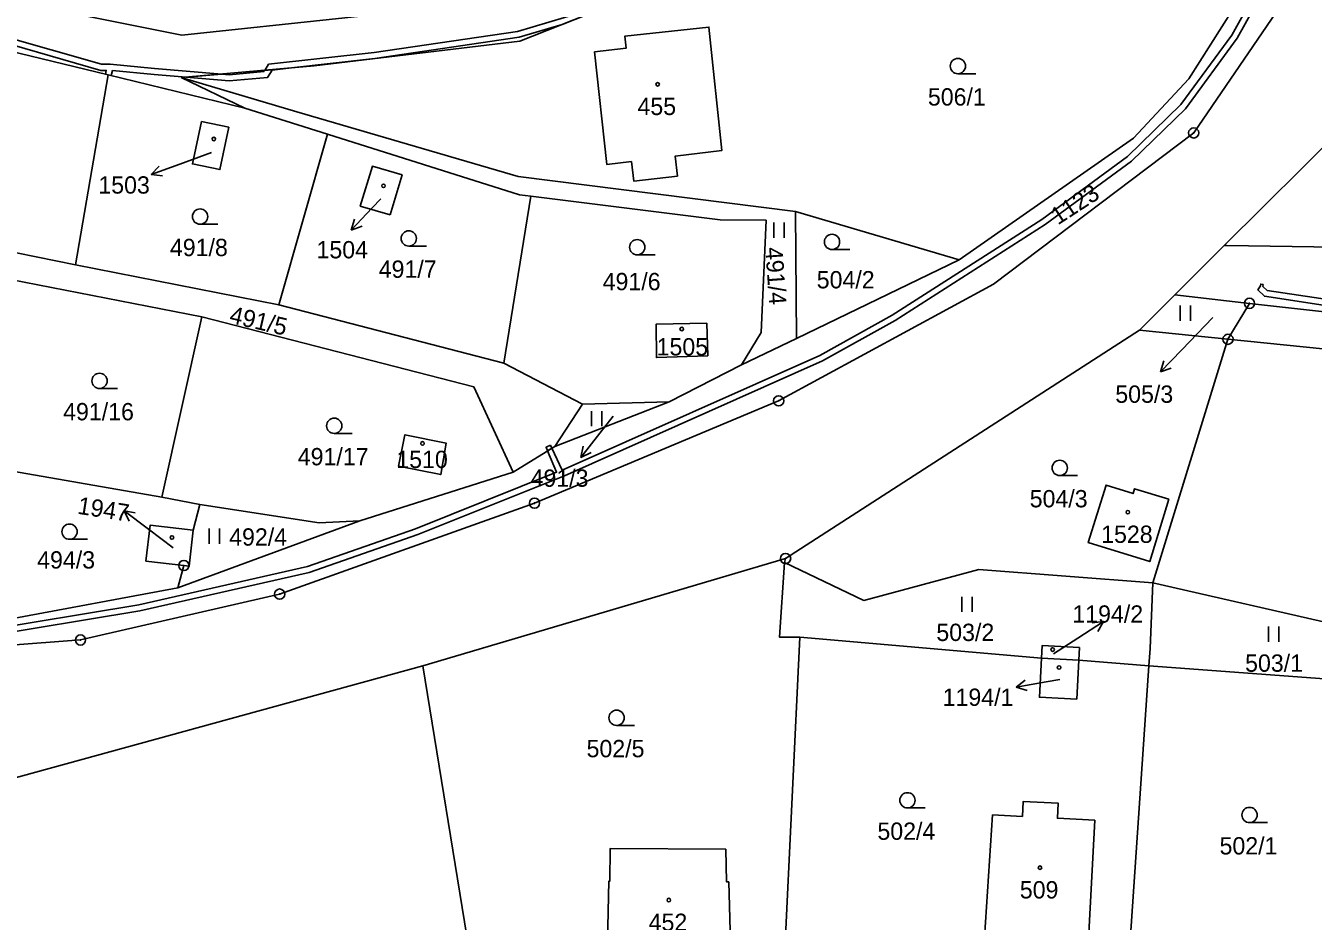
# Model space of a CAD drawing. Extents: x -680203 to -673936, y -1102717 to -1093650.
# Drawn here: x -679522.1 to -679395.6, y -1098550.5 to -1098462.5 of the extents above; entities that cross this region are included whole.
import ezdxf

# ---------------------------------------------------------------- set-up
doc = ezdxf.new("R2010")
doc.units = 0
for name, color, linetype in [('SOxx02xx_Koleje_param další_Popis10', 7, 'Continuous'), ('SOxx02xx_Staničení_Popis10', 7, 'Continuous'), ('SOxxxxxx_Koleje_hlavní_body_Popis10', 7, 'Continuous'), ('SOxxxxxx_Koleje_LN_parametry_Popis10', 7, 'Continuous'), ('SOxxxxxx_Koleje_param další_Popis10', 7, 'Continuous'), ('SOxxxxxx_Osa_bod_P', 7, 'Continuous'), ('x_prac', 7, 'Continuous')]:
    doc.layers.add(name, color=color, linetype=linetype)

msp = doc.modelspace()

# ---------------------------------------------------------------- linework, layer by layer
at = {"layer": 'SOxx02xx_Koleje_param další_Popis10'}
for centre, radius in [((-679407.33, -1098473.07), 0.5), ((-679407.33, -1098473.07), 0.0303), ((-679401.84, -1098489.81), 0.5), ((-679401.84, -1098489.81), 0.0303), ((-679403.96, -1098493.34), 0.5), ((-679403.96, -1098493.34), 0.0303), ((-679448.1, -1098499.38), 0.5), ((-679448.1, -1098499.38), 0.0303), ((-679472.09, -1098509.44), 0.5), ((-679472.09, -1098509.44), 0.0303), ((-679447.42, -1098514.88), 0.5), ((-679506.53, -1098515.57), 0.5), ((-679506.53, -1098515.57), 0.0303), ((-679447.42, -1098514.88), 0.0303), ((-679497.12, -1098518.37), 0.5), ((-679497.12, -1098518.37), 0.0303), ((-679516.69, -1098522.88), 0.5), ((-679516.69, -1098522.88), 0.0303)]:
    msp.add_circle(centre, radius, dxfattribs=at)
at = {"layer": 'SOxx02xx_Staničení_Popis10'}
for p, q in [((-679503.8, -1098474.99), (-679506.91, -1098476.13)), ((-679506.91, -1098476.13), (-679509.73, -1098477.16)), ((-679509.73, -1098477.16), (-679508.96, -1098476.34)), ((-679509.73, -1098477.16), (-679508.62, -1098477.28)), ((-679488.03, -1098480.43), (-679490.08, -1098482.62)), ((-679487.19, -1098479.53), (-679488.03, -1098480.43)), ((-679490.08, -1098482.62), (-679489.76, -1098481.55)), ((-679490.08, -1098482.62), (-679489.03, -1098482.23)), ((-679405.44, -1098491.19), (-679408.5, -1098494.38)), ((-679408.5, -1098494.38), (-679410.58, -1098496.54)), ((-679410.58, -1098496.54), (-679410.25, -1098495.47)), ((-679410.58, -1098496.54), (-679409.53, -1098496.17)), ((-679464.37, -1098500.88), (-679465.67, -1098502.57)), ((-679465.67, -1098502.57), (-679467.52, -1098504.94)), ((-679467.52, -1098504.94), (-679467.3, -1098503.84)), ((-679467.52, -1098504.94), (-679466.51, -1098504.45)), ((-679510.01, -1098512), (-679512.41, -1098510.19)), ((-679512.41, -1098510.19), (-679511.31, -1098510.4)), ((-679512.41, -1098510.19), (-679511.91, -1098511.2)), ((-679507.59, -1098513.82), (-679510.01, -1098512)), ((-679418.7, -1098522.71), (-679416.18, -1098521.08)), ((-679416.18, -1098521.08), (-679417.3, -1098521.2)), ((-679416.18, -1098521.08), (-679416.75, -1098522.04)), ((-679421.09, -1098524.25), (-679418.7, -1098522.71)), ((-679424.77, -1098527.51), (-679423.87, -1098526.84)), ((-679421.81, -1098526.99), (-679424.77, -1098527.51)), ((-679420.48, -1098526.76), (-679421.81, -1098526.99)), ((-679424.77, -1098527.51), (-679423.69, -1098527.83))]:
    msp.add_line(p, q, dxfattribs=at)
at = {"layer": 'SOxxxxxx_Koleje_hlavní_body_Popis10'}
for p, q in [((-679430.49, -1098467.25), (-679428.74, -1098467.25)), ((-679448.56, -1098483.36), (-679448.56, -1098481.86)), ((-679447.56, -1098483.36), (-679447.56, -1098481.86)), ((-679504.94, -1098482.04), (-679503.19, -1098482.04)), ((-679484.44, -1098484.18), (-679482.69, -1098484.18)), ((-679461.99, -1098485.05), (-679460.24, -1098485.05)), ((-679442.86, -1098484.53), (-679441.11, -1098484.53)), ((-679408.65, -1098491.52), (-679408.65, -1098490.02)), ((-679407.65, -1098491.52), (-679407.65, -1098490.02)), ((-679514.81, -1098498.18), (-679513.06, -1098498.18)), ((-679466.47, -1098501.89), (-679466.47, -1098500.39)), ((-679465.47, -1098501.89), (-679465.47, -1098500.39)), ((-679491.76, -1098502.59), (-679490.01, -1098502.59)), ((-679420.49, -1098506.73), (-679418.74, -1098506.73)), ((-679504.03, -1098513.43), (-679504.03, -1098511.93)), ((-679503.03, -1098513.43), (-679503.03, -1098511.93)), ((-679517.76, -1098512.99), (-679516.01, -1098512.99)), ((-679430.1, -1098520.13), (-679430.1, -1098518.63)), ((-679429.1, -1098520.13), (-679429.1, -1098518.63)), ((-679399.98, -1098523.05), (-679399.98, -1098521.55)), ((-679398.98, -1098523.05), (-679398.98, -1098521.55)), ((-679464.02, -1098531.27), (-679462.27, -1098531.27)), ((-679435.45, -1098539.38), (-679433.7, -1098539.38)), ((-679401.84, -1098540.82), (-679400.09, -1098540.82))]:
    msp.add_line(p, q, dxfattribs=at)
for centre in [(-679430.49, -1098466.5), (-679504.94, -1098481.29), (-679484.44, -1098483.43), (-679442.86, -1098483.78), (-679461.99, -1098484.3), (-679514.81, -1098497.43), (-679491.76, -1098501.84), (-679420.49, -1098505.98), (-679517.76, -1098512.24), (-679464.02, -1098530.52), (-679435.45, -1098538.63), (-679401.84, -1098540.07)]:
    msp.add_circle(centre, 0.75, dxfattribs=at)
at = {"layer": 'SOxxxxxx_Koleje_LN_parametry_Popis10'}
for points in [[(-679394.63, -1098445.72), (-679398.43, -1098454.19), (-679403.57, -1098463.45), (-679408.6, -1098470.29), (-679413.83, -1098475.39), (-679422.25, -1098481.58), (-679436.96, -1098490.98), (-679444.06, -1098494.92), (-679469.38, -1098506.19), (-679470.37, -1098504.03), (-679470.8, -1098504.3), (-679469.91, -1098506.4), (-679483.78, -1098511.97), (-679494.37, -1098515.67), (-679510.96, -1098519.43), (-679526.8, -1098522.04)], [(-679526.72, -1098522.64), (-679510.84, -1098520.01), (-679494.21, -1098516.25), (-679483.56, -1098512.53), (-679469.15, -1098506.75), (-679443.8, -1098495.46), (-679436.66, -1098491.5), (-679421.91, -1098482.08), (-679413.45, -1098475.85), (-679408.14, -1098470.69), (-679403.07, -1098463.77), (-679397.89, -1098454.45), (-679394.03, -1098445.84)], [(-679524.68, -1098464.07), (-679514.69, -1098466.92), (-679514.15, -1098466.92), (-679514.24, -1098467.29), (-679513.97, -1098467.36), (-679513.66, -1098467.44), (-679513.54, -1098466.94), (-679509.46, -1098467.34), (-679506.32, -1098467.6), (-679502.8, -1098467.29), (-679509.4, -1098466.74), (-679513.76, -1098466.32), (-679514.61, -1098466.32), (-679524.52, -1098463.49)], [(-679392.42, -1098489.71), (-679400.11, -1098488.55), (-679400.55, -1098488.14), (-679400.51, -1098487.96), (-679400.74, -1098487.91), (-679400.78, -1098488.09), (-679401.03, -1098488.49), (-679400.39, -1098489.11), (-679392.48, -1098490.31)]]:
    msp.add_lwpolyline(points, dxfattribs=at)
for points in [[(-679496.25, -1098466.71), (-679487.76, -1098465.76), (-679473.6, -1098463.67), (-679469.37, -1098462.41), (-679462.97, -1098459.86), (-679473.74, -1098463.09), (-679487.83, -1098465.16), (-679498.21, -1098466.33), (-679498.58, -1098466.92)], [(-679502.8, -1098467.29), (-679506.32, -1098467.6), (-679502.07, -1098467.95), (-679498.3, -1098467.62), (-679497.85, -1098466.89), (-679496.25, -1098466.71), (-679498.58, -1098466.92), (-679498.66, -1098467.04), (-679502.07, -1098467.35)], [(-679470.51, -1098503.75), (-679470.94, -1098503.95), (-679470.8, -1098504.3), (-679470.37, -1098504.03)]]:
    msp.add_lwpolyline(points, close=True, dxfattribs=at)
at = {"layer": 'SOxxxxxx_Koleje_param další_Popis10'}
for centre in [(-679459.99, -1098468.29), (-679503.59, -1098473.66), (-679486.92, -1098478.27), (-679457.62, -1098492.33), (-679483.09, -1098503.57), (-679413.8, -1098510.32), (-679507.7, -1098512.81), (-679421.19, -1098523.82), (-679420.55, -1098525.58), (-679422.43, -1098545.25), (-679458.89, -1098548.43)]:
    msp.add_circle(centre, 0.175, dxfattribs=at)
at = {"layer": 'x_prac'}
for p, q in [((-679493.73, -1098466.49), (-679506.78, -1098467.64)), ((-679513.97, -1098467.36), (-679517.19, -1098486.02)), ((-679500.54, -1098470.65), (-679513.97, -1098467.36)), ((-679506.78, -1098467.64), (-679500.54, -1098470.65)), ((-679388.59, -1098468.46), (-679404.32, -1098484.14)), ((-679500.54, -1098470.65), (-679492.43, -1098473.2)), ((-679492.43, -1098473.2), (-679497.21, -1098489.95)), ((-679472.43, -1098479.28), (-679475.09, -1098495.67)), ((-679446.35, -1098493.25), (-679446.45, -1098480.79)), ((-679430.38, -1098485.54), (-679446.45, -1098480.79)), ((-679517.19, -1098486.02), (-679536.45, -1098482.14)), ((-679404.32, -1098484.14), (-679409.17, -1098488.98)), ((-679446.35, -1098493.25), (-679430.38, -1098485.54)), ((-679526.89, -1098486.83), (-679504.77, -1098491.15)), ((-679497.21, -1098489.95), (-679517.19, -1098486.02)), ((-679409.17, -1098488.98), (-679412.66, -1098492.46)), ((-679401.84, -1098489.81), (-679409.17, -1098488.98)), ((-679475.09, -1098495.67), (-679497.21, -1098489.95)), ((-679401.84, -1098489.81), (-679403.96, -1098493.34)), ((-679371.8, -1098493.22), (-679401.84, -1098489.81)), ((-679508.68, -1098508.86), (-679504.77, -1098491.15)), ((-679451.75, -1098495.85), (-679446.35, -1098493.25)), ((-679412.66, -1098492.46), (-679447.42, -1098514.88)), ((-679403.96, -1098493.34), (-679412.66, -1098492.46)), ((-679403.96, -1098493.34), (-679411.34, -1098517.26)), ((-679370.62, -1098496.7), (-679403.96, -1098493.34)), ((-679467.38, -1098499.71), (-679475.09, -1098495.67)), ((-679458.87, -1098499.47), (-679451.75, -1098495.85)), ((-679470.1, -1098503.86), (-679458.87, -1098499.47)), ((-679458.87, -1098499.47), (-679467.38, -1098499.71)), ((-679467.38, -1098499.71), (-679470.1, -1098503.86)), ((-679474.18, -1098506.41), (-679470.1, -1098503.86)), ((-679526.92, -1098505.67), (-679508.68, -1098508.86)), ((-679489.25, -1098511.18), (-679474.18, -1098506.41)), ((-679508.68, -1098508.86), (-679504.96, -1098509.56)), ((-679504.96, -1098509.56), (-679505.62, -1098512.09)), ((-679507.11, -1098517.76), (-679489.25, -1098511.18)), ((-679506.53, -1098515.57), (-679507.11, -1098517.76)), ((-679447.42, -1098514.88), (-679483.05, -1098525.41)), ((-679447.53, -1098515.28), (-679447.42, -1098514.88)), ((-679372.32, -1098526.18), (-679411.34, -1098517.26)), ((-679422.27, -1098524.68), (-679446.03, -1098522.6)), ((-679418.62, -1098524.86), (-679422.27, -1098524.68)), ((-679411.73, -1098525.43), (-679418.62, -1098524.86)), ((-679478.16, -1098555.47), (-679483.05, -1098525.41)), ((-679411.73, -1098525.43), (-679413.79, -1098555.84)), ((-679382.68, -1098527.59), (-679411.73, -1098525.43))]:
    msp.add_line(p, q, dxfattribs=at)
for points in [[(-679396.05, -1098445.43), (-679400.16, -1098453.06), (-679403.48, -1098460.95), (-679407.8, -1098467.76), (-679413.24, -1098473.58), (-679430.38, -1098485.54)], [(-679618.24, -1098526.12), (-679601.09, -1098527.68), (-679551.37, -1098525.53), (-679516.69, -1098522.88), (-679497.12, -1098518.37), (-679472.09, -1098509.44), (-679448.1, -1098499.38), (-679427, -1098487.92), (-679407.33, -1098473.07), (-679389.37, -1098446.78)], [(-679442.88, -1098449.75), (-679458.75, -1098454.54), (-679474.7, -1098460.06), (-679506.74, -1098463.46), (-679516.55, -1098461.51)], [(-679457.77, -1098457.8), (-679473.51, -1098464.05), (-679493.73, -1098466.49)], [(-679513.97, -1098467.36), (-679531.56, -1098463.12), (-679533.17, -1098462.81)], [(-679466.19, -1098465.09), (-679464.98, -1098476.17), (-679462.56, -1098475.88), (-679462.32, -1098477.82), (-679458.05, -1098477.31), (-679458.28, -1098475.36), (-679453.69, -1098474.81), (-679454.95, -1098462.67), (-679463.22, -1098463.57), (-679463.09, -1098464.75), (-679466.19, -1098465.09)], [(-679446.45, -1098480.79), (-679473.7, -1098477.35), (-679495.43, -1098470.99), (-679506.78, -1098467.64)], [(-679404.32, -1098484.14), (-679404.06, -1098484.14), (-679382.74, -1098484.47), (-679388.59, -1098468.46)], [(-679504.81, -1098471.94), (-679505.69, -1098476.11), (-679502.99, -1098476.67), (-679502.12, -1098472.51), (-679504.81, -1098471.94)], [(-679492.43, -1098473.2), (-679473.57, -1098479.14), (-679472.43, -1098479.28)], [(-679486.26, -1098481.12), (-679485.1, -1098477.2), (-679488.01, -1098476.34), (-679489.21, -1098480.25), (-679486.26, -1098481.12)], [(-679472.43, -1098479.28), (-679453.85, -1098481.62), (-679449.33, -1098481.64), (-679449.83, -1098492.66), (-679451.75, -1098495.85)], [(-679504.77, -1098491.15), (-679478.03, -1098498.02), (-679474.18, -1098506.41)], [(-679455.07, -1098494.98), (-679455.17, -1098491.76), (-679460.13, -1098491.84), (-679460.11, -1098495.14), (-679455.07, -1098494.98)], [(-679485.43, -1098505.8), (-679481.3, -1098506.63), (-679480.77, -1098503.54), (-679484.81, -1098502.72), (-679485.43, -1098505.8)], [(-679409.77, -1098509.06), (-679413.13, -1098508.02), (-679413.28, -1098508.49), (-679415.94, -1098507.67), (-679417.69, -1098513.31), (-679411.64, -1098515.18), (-679409.77, -1098509.06)], [(-679504.96, -1098509.56), (-679493.23, -1098511.38), (-679489.25, -1098511.18)], [(-679506.53, -1098515.57), (-679510.25, -1098515.13), (-679509.83, -1098511.6), (-679505.62, -1098512.09)], [(-679505.62, -1098512.09), (-679506, -1098515.63), (-679506.53, -1098515.57)], [(-679446.03, -1098522.6), (-679448.03, -1098522.6), (-679447.53, -1098515.28)], [(-679411.34, -1098517.26), (-679428.45, -1098515.95), (-679439.73, -1098518.99), (-679447.53, -1098515.28)], [(-679411.34, -1098517.26), (-679411.62, -1098523.71), (-679411.73, -1098525.43)], [(-679507.11, -1098517.76), (-679523.66, -1098520.83), (-679527.29, -1098520.93)], [(-679446.03, -1098522.6), (-679447.52, -1098554.05), (-679447.62, -1098555.83)], [(-679418.62, -1098524.86), (-679418.56, -1098523.62), (-679422.22, -1098523.43), (-679422.27, -1098524.68)], [(-679422.27, -1098524.68), (-679422.48, -1098528.5), (-679418.82, -1098528.69), (-679418.62, -1098524.86)], [(-679483.05, -1098525.41), (-679528.39, -1098537.87), (-679551.55, -1098537.68), (-679592.71, -1098541.24), (-679605.21, -1098541.55)], [(-679424.15, -1098540.22), (-679427.09, -1098540.07), (-679427.97, -1098553.62), (-679417.75, -1098554.14), (-679417.05, -1098540.58), (-679420.71, -1098540.39), (-679420.64, -1098538.91), (-679424.08, -1098538.73), (-679424.15, -1098540.22)], [(-679454.11, -1098555.76), (-679454.18, -1098552.67), (-679452.84, -1098552.63), (-679453.01, -1098546.64), (-679453.21, -1098546.65), (-679453.3, -1098543.44), (-679464.64, -1098543.35), (-679464.67, -1098546.56), (-679464.77, -1098546.56), (-679464.98, -1098555.57)]]:
    msp.add_lwpolyline(points, dxfattribs=at)

# ---------------------------------------------------------------- texts
at = {"layer": 'SOxxxxxx_Osa_bod_P'}
for s, p in [('506/1', (-679433.44, -1098470.38)), ('455', (-679461.97, -1098471.31)), ('1503', (-679514.93, -1098479.03)), ('491/8', (-679507.9, -1098485.17)), ('1504', (-679493.5, -1098485.39)), ('491/7', (-679487.39, -1098487.3)), ('491/6', (-679465.39, -1098488.52)), ('504/2', (-679444.36, -1098488.34)), ('1505', (-679460.09, -1098494.93)), ('505/3', (-679415.03, -1098499.58)), ('491/16', (-679518.39, -1098501.3)), ('491/17', (-679495.34, -1098505.72)), ('1510', (-679485.66, -1098505.99)), ('491/3', (-679472.47, -1098507.83)), ('504/3', (-679423.44, -1098509.85)), ('492/4', (-679502.08, -1098513.61)), ('1528', (-679416.42, -1098513.34)), ('494/3', (-679520.94, -1098515.86)), ('1194/2', (-679419.25, -1098521.18)), ('503/2', (-679432.61, -1098522.98)), ('503/1', (-679402.28, -1098526)), ('1194/1', (-679431.99, -1098529.35)), ('502/5', (-679466.97, -1098534.4)), ('502/4', (-679438.4, -1098542.51)), ('502/1', (-679404.79, -1098543.95)), ('509', (-679424.41, -1098548.27)), ('452', (-679460.87, -1098551.46))]:
    msp.add_text(s, height=1.7, dxfattribs=at).set_placement(p)
for s, rotation, p in [('1123', 33, (-679420.67, -1098482.16)), ('491/4', 274, (-679449.42, -1098484.34)), ('491/5', 347, (-679502.15, -1098491.71)), ('1947', 351, (-679517.05, -1098510.47))]:
    msp.add_text(s, height=1.7, rotation=rotation, dxfattribs=at).set_placement(p)

doc.saveas('drawing.dxf')
